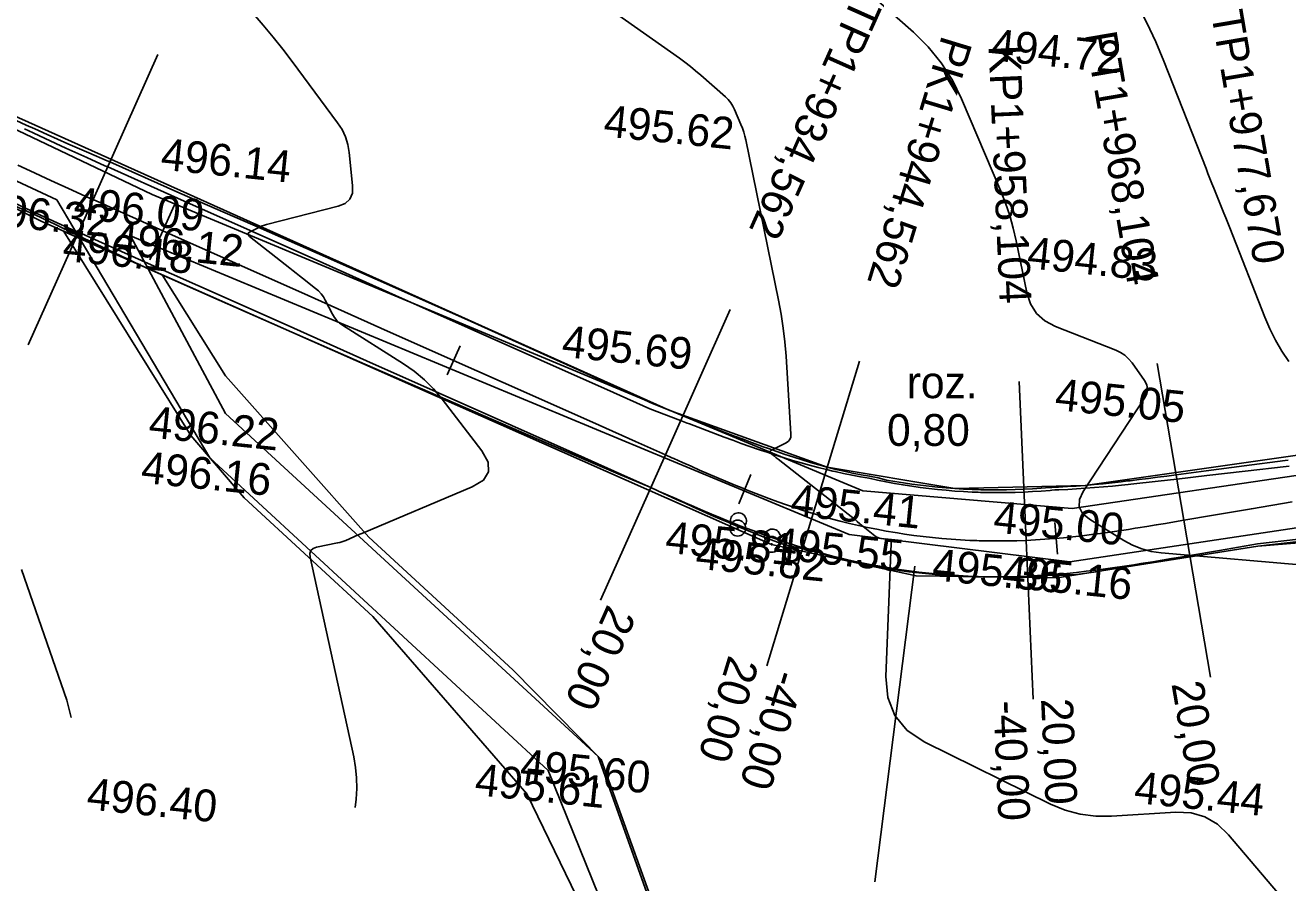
# Model space of a CAD drawing. Extents: x -636600 to -628587, y -1090963 to -1085869.
# Drawn here: x -628958.2 to -628878.9, y -1088614.9 to -1088561 of the extents above; entities that cross this region are included whole.
import ezdxf

# ---------------------------------------------------------------- set-up
doc = ezdxf.new("R2010")
doc.units = 0
for name, color, linetype in [('01_PARCELY_NÁVRH_PC', 7, 'Continuous'), ('30', 7, 'Continuous'), ('40', 7, 'Continuous'), ('Ex_Major Contours', 7, 'Continuous'), ('Ex_Minor Contours', 7, 'Continuous'), ('HEKTOMETRY100', 7, 'Continuous'), ('HEKTOMETRY20', 7, 'Continuous'), ('HL_BODY', 7, 'Continuous'), ('koty_vše', 7, 'Continuous'), ('POLOMERY', 7, 'Continuous'), ('popis', 7, 'Continuous'), ('situace_osa', 7, 'Continuous'), ('situace_těleso', 7, 'Continuous'), ('situace_vozovka', 7, 'Continuous'), ('VRCHOLY', 7, 'Continuous')]:
    doc.layers.add(name, color=color, linetype=linetype)

msp = doc.modelspace()

# ---------------------------------------------------------------- linework, layer by layer
at = {"layer": '01_PARCELY_NÁVRH_PC'}
for points in [[(-628797.268, -1088599.367), (-628803.168, -1088601.999), (-628812.934, -1088601.582), (-628832.165, -1088595.244), (-628849.208, -1088588.577), (-628860.296, -1088586.669), (-628866.872, -1088586.344), (-628891.634, -1088589.889), (-628899.816, -1088590.081), (-628907.833, -1088588.742), (-628917.719, -1088585.175), (-628967.154, -1088562.949), (-628982.602, -1088553.887), (-628986.712, -1088549.129), (-629003.77, -1088538.689), (-629009.893, -1088537.205), (-629022.794, -1088528.495), (-629032.194, -1088524.262), (-629055.129, -1088521.456), (-629116.118, -1088523.665)], [(-629103.251, -1088532.065), (-629052.7, -1088529.864), (-629038.562, -1088530.601), (-629028.487, -1088533.779), (-629015.069, -1088540.253), (-629007.452, -1088545.511), (-628972.857, -1088565.488), (-628957.181, -1088573.303), (-628911.327, -1088593.589), (-628902.259, -1088595.576), (-628893.398, -1088595.701), (-628880.788, -1088593.696), (-628864.324, -1088592.366), (-628857.85, -1088592.936), (-628840.483, -1088598.193), (-628816.171, -1088607.624), (-628806.799, -1088608.916), (-628797.268, -1088607.75)], [(-628905.263, -1088642.041), (-628912.072, -1088630.712), (-628917.71, -1088619.193), (-628922.03, -1088607.112), (-628927.582, -1088601.486), (-628936.627, -1088593.136), (-628945.627, -1088582.99), (-628949.614, -1088576.651), (-628955.783, -1088573.921), (-628947.822, -1088586.739), (-628944.47, -1088590.658), (-628936.376, -1088598.13), (-628926.702, -1088609.269), (-628916.976, -1088629.345), (-628909.345, -1088642.041)]]:
    msp.add_lwpolyline(points, dxfattribs=at)
at = {"layer": '30'}
for centre, radius in [((-628913.461, -1088592.568), 0.5), ((-628913.461, -1088592.568), 0.0327), ((-628911.324, -1088593.59), 0.5), ((-628911.324, -1088593.59), 0.0327)]:
    msp.add_circle(centre, radius, dxfattribs=at)
for centre in [(-628913.414, -1088592.107), (-628911.277, -1088593.129)]:
    msp.add_arc(centre, 0.5, 325.96177, 202.95701, dxfattribs=at)
at = {"layer": '40'}
for p, q in [((-628975.082, -1088559.761), (-628950.245, -1088571.594)), ((-628976.693, -1088562.351), (-628956.231, -1088571.938)), ((-628956.231, -1088571.938), (-628946.617, -1088588.148)), ((-628905.607, -1088590.232), (-628950.245, -1088571.594)), ((-628951.595, -1088574.19), (-628945.628, -1088585.354)), ((-628951.595, -1088574.19), (-628906.449, -1088592.971)), ((-628945.628, -1088585.354), (-628922.217, -1088606.922)), ((-628892.45, -1088591.334), (-628867.601, -1088587.678)), ((-628946.617, -1088588.148), (-628925.373, -1088607.806)), ((-628892.45, -1088591.334), (-628905.607, -1088590.232)), ((-628892.592, -1088594.687), (-628868.052, -1088591.019)), ((-628906.449, -1088592.971), (-628892.592, -1088594.687)), ((-628922.217, -1088606.922), (-628916.22, -1088623.808)), ((-628925.373, -1088607.806), (-628918.498, -1088624.752))]:
    msp.add_line(p, q, dxfattribs=at)
at = {"layer": 'Ex_Major Contours'}
msp.add_lwpolyline([(-628908.925, -1088555.65), (-628902.418, -1088561.388), (-628901.485, -1088562.307), (-628900.67, -1088563.312), (-628899.974, -1088564.402), (-628899.398, -1088565.579), (-628896.935, -1088571.388), (-628896.635, -1088572.148), (-628896.374, -1088572.92), (-628896.151, -1088573.704), (-628895.967, -1088574.5), (-628895.299, -1088577.76), (-628895.067, -1088578.475), (-628894.691, -1088579.069), (-628894.171, -1088579.54), (-628893.505, -1088579.89), (-628889.711, -1088581.377), (-628889.41, -1088581.52), (-628889.14, -1088581.701), (-628888.901, -1088581.921), (-628888.691, -1088582.179), (-628887.914, -1088583.289), (-628887.767, -1088583.567), (-628887.715, -1088583.847), (-628887.759, -1088584.128), (-628887.897, -1088584.41), (-628891.752, -1088590.271), (-628891.99, -1088590.778), (-628892.006, -1088591.236), (-628891.799, -1088591.645), (-628891.37, -1088592.005), (-628889.21, -1088593.349), (-628888.658, -1088593.649), (-628888.083, -1088593.879), (-628887.485, -1088594.039), (-628886.863, -1088594.128), (-628877.165, -1088594.955)], dxfattribs=at)
at = {"layer": 'Ex_Minor Contours'}
for points in [[(-628874.337, -1088621.606), (-628882.624, -1088611.841), (-628883.322, -1088611.175), (-628884.108, -1088610.718), (-628884.983, -1088610.469), (-628885.946, -1088610.428), (-628889.977, -1088610.682), (-628890.972, -1088610.682), (-628891.941, -1088610.554), (-628892.885, -1088610.298), (-628893.803, -1088609.915), (-628901.697, -1088606.017), (-628902.811, -1088605.285), (-628903.591, -1088604.354), (-628904.036, -1088603.224), (-628904.146, -1088601.895), (-628903.814, -1088593.545), (-628903.824, -1088593.447), (-628903.862, -1088593.372), (-628903.928, -1088593.32), (-628904.022, -1088593.292), (-628904.456, -1088593.225), (-628904.561, -1088593.201), (-628904.661, -1088593.165), (-628904.755, -1088593.115), (-628904.843, -1088593.053), (-628905.779, -1088592.292), (-628905.964, -1088592.143), (-628906.149, -1088591.994), (-628906.335, -1088591.846), (-628906.521, -1088591.699), (-628910.914, -1088588.239), (-628911.034, -1088588.144), (-628911.154, -1088588.05), (-628911.395, -1088587.86), (-628911.439, -1088587.815), (-628911.45, -1088587.772), (-628911.43, -1088587.733), (-628911.378, -1088587.697), (-628910.449, -1088587.235), (-628910.296, -1088587.133), (-628910.189, -1088587.003), (-628910.13, -1088586.847), (-628910.119, -1088586.662), (-628910.423, -1088581.75), (-628910.493, -1088580.867), (-628910.595, -1088579.989), (-628910.726, -1088579.114), (-628910.889, -1088578.244), (-628912.955, -1088568.168), (-628913.012, -1088567.92), (-628913.081, -1088567.676), (-628913.163, -1088567.436), (-628913.256, -1088567.2), (-628913.654, -1088566.262), (-628913.764, -1088566.036), (-628913.898, -1088565.826), (-628914.055, -1088565.633), (-628914.234, -1088565.457), (-628915.778, -1088564.095), (-628916.103, -1088563.816), (-628916.434, -1088563.547), (-628916.773, -1088563.286), (-628917.119, -1088563.034), (-628927.072, -1088555.988)], [(-628878.835, -1088582.105), (-628879.274, -1088581.437), (-628879.672, -1088580.746), (-628880.028, -1088580.033), (-628880.342, -1088579.298), (-628882.543, -1088573.696), (-628882.666, -1088573.384), (-628882.79, -1088573.072), (-628882.915, -1088572.761), (-628883.041, -1088572.45), (-628883.545, -1088571.206), (-628883.671, -1088570.895), (-628883.796, -1088570.584), (-628883.92, -1088570.272), (-628884.043, -1088569.96), (-628886.696, -1088563.207), (-628887.204, -1088561.99), (-628887.761, -1088560.797), (-628888.368, -1088559.628), (-628888.542, -1088559.326)], [(-628943.898, -1088560.22), (-628943.262, -1088560.956), (-628942.642, -1088561.704), (-628942.038, -1088562.465), (-628941.449, -1088563.239), (-628938.59, -1088567.081), (-628938.31, -1088567.513), (-628938.095, -1088567.97), (-628937.945, -1088568.452), (-628937.86, -1088568.959), (-628937.647, -1088571.038), (-628937.664, -1088571.509), (-628937.821, -1088571.883), (-628938.117, -1088572.159), (-628938.554, -1088572.337), (-628943.058, -1088573.49), (-628943.193, -1088573.528), (-628943.325, -1088573.573), (-628943.455, -1088573.626), (-628943.582, -1088573.685), (-628944.085, -1088573.935), (-628944.182, -1088574.001), (-628944.219, -1088574.073), (-628944.197, -1088574.151), (-628944.116, -1088574.235), (-628941.588, -1088576.229), (-628941.388, -1088576.386), (-628941.188, -1088576.544), (-628940.988, -1088576.701), (-628940.788, -1088576.859), (-628939.974, -1088577.5), (-628939.791, -1088577.661), (-628939.629, -1088577.838), (-628939.487, -1088578.032), (-628939.365, -1088578.242), (-628938.919, -1088579.118), (-628938.796, -1088579.326), (-628938.648, -1088579.512), (-628938.477, -1088579.677), (-628938.281, -1088579.819), (-628934.458, -1088582.237), (-628933.776, -1088582.71), (-628933.144, -1088583.238), (-628932.561, -1088583.82), (-628932.028, -1088584.456), (-628929.538, -1088587.701), (-628929.137, -1088588.414), (-628929.104, -1088589.03), (-628929.437, -1088589.549), (-628930.138, -1088589.972), (-628937.068, -1088592.9), (-628937.195, -1088592.954), (-628937.32, -1088593.008), (-628937.446, -1088593.063), (-628937.571, -1088593.118), (-628938.072, -1088593.34), (-628938.199, -1088593.392), (-628938.328, -1088593.437), (-628938.459, -1088593.474), (-628938.592, -1088593.504), (-628939.908, -1088593.763), (-628940.132, -1088593.841), (-628940.276, -1088593.972), (-628940.339, -1088594.156), (-628940.322, -1088594.393), (-628937.581, -1088606.949), (-628937.463, -1088607.61), (-628937.398, -1088608.274), (-628937.386, -1088608.941), (-628937.427, -1088609.612), (-628937.479, -1088610.134)], [(-628958.454, -1088595.174), (-628955.605, -1088603.391), (-628955.331, -1088604.475)]]:
    msp.add_lwpolyline(points, dxfattribs=at)
at = {"layer": 'HEKTOMETRY100'}
msp.add_lwpolyline([(-628948.75, -1088572.051), (-628950.38, -1088575.703)], dxfattribs=at)
at = {"layer": 'HEKTOMETRY20'}
for points in [[(-628930.894, -1088581.115), (-628931.709, -1088582.941)], [(-628912.638, -1088589.19), (-628913.385, -1088591.046)], [(-628893.54, -1088592.218), (-628893.367, -1088594.211)]]:
    msp.add_lwpolyline(points, dxfattribs=at)
at = {"layer": 'HL_BODY'}
for points in [[(-628953.95, -1088571.92), (-628949.875, -1088562.788)], [(-628918.004, -1088587.963), (-628913.928, -1088578.831)], [(-628908.717, -1088591.652), (-628905.811, -1088582.084)], [(-628885.433, -1088592.072), (-628887.113, -1088582.215)], [(-628895.345, -1088593.339), (-628895.783, -1088583.349)]]:
    msp.add_lwpolyline(points, dxfattribs=at)
at = {"layer": 'POLOMERY'}
for points in [[(-628953.95, -1088571.92), (-628958.026, -1088581.051)], [(-628918.004, -1088587.963), (-628922.08, -1088597.095)], [(-628908.717, -1088591.652), (-628911.622, -1088601.221)], [(-628885.433, -1088592.072), (-628883.753, -1088601.93)], [(-628895.345, -1088593.339), (-628894.908, -1088603.33)]]:
    msp.add_lwpolyline(points, dxfattribs=at)
at = {"layer": 'situace_osa'}
msp.add_lwpolyline([(-628958.674, -1088569.752), (-628957.914, -1088570.109), (-628956.596, -1088570.72), (-628955.275, -1088571.324), (-628954.131, -1088571.839), (-628953.95, -1088571.92), (-628949.565, -1088573.877), (-628944.999, -1088575.915), (-628940.433, -1088577.952), (-628935.867, -1088579.99), (-628931.302, -1088582.028), (-628926.736, -1088584.066), (-628922.17, -1088586.104), (-628919.886, -1088587.123), (-628918.004, -1088587.963), (-628917.604, -1088588.142), (-628917.467, -1088588.203), (-628916.929, -1088588.442), (-628916.392, -1088588.68), (-628915.853, -1088588.917), (-628915.314, -1088589.152), (-628914.774, -1088589.385), (-628914.232, -1088589.615), (-628913.689, -1088589.841), (-628913.145, -1088590.064), (-628913.011, -1088590.118), (-628912.599, -1088590.283), (-628912.051, -1088590.496), (-628911.501, -1088590.705), (-628910.949, -1088590.908), (-628910.394, -1088591.105), (-628909.838, -1088591.295), (-628909.278, -1088591.477), (-628908.717, -1088591.652), (-628908.297, -1088591.777), (-628908.152, -1088591.819), (-628907.585, -1088591.978), (-628907.016, -1088592.128), (-628906.444, -1088592.27), (-628905.876, -1088592.402), (-628905.871, -1088592.403), (-628905.296, -1088592.528), (-628904.718, -1088592.645), (-628904.14, -1088592.752), (-628903.559, -1088592.852), (-628903.422, -1088592.874), (-628902.978, -1088592.943), (-628902.395, -1088593.025), (-628901.81, -1088593.099), (-628901.225, -1088593.164), (-628900.639, -1088593.22), (-628900.052, -1088593.268), (-628899.465, -1088593.307), (-628898.877, -1088593.338), (-628898.448, -1088593.355), (-628898.288, -1088593.36), (-628897.7, -1088593.373), (-628897.111, -1088593.378), (-628896.522, -1088593.373), (-628895.934, -1088593.361), (-628895.345, -1088593.339), (-628894.758, -1088593.309), (-628894.171, -1088593.271), (-628893.584, -1088593.225), (-628893.454, -1088593.214), (-628893.268, -1088593.198), (-628892.999, -1088593.173), (-628892.413, -1088593.113), (-628891.829, -1088593.048), (-628891.245, -1088592.977), (-628890.662, -1088592.901), (-628890.079, -1088592.82), (-628889.497, -1088592.735), (-628888.915, -1088592.647), (-628888.495, -1088592.582), (-628888.334, -1088592.556), (-628887.753, -1088592.462), (-628887.173, -1088592.367), (-628886.593, -1088592.269), (-628886.013, -1088592.171), (-628885.433, -1088592.072), (-628883.564, -1088591.754), (-628881.188, -1088591.349), (-628878.635, -1088590.914)], dxfattribs=at)
at = {"layer": 'situace_těleso'}
for points in [[(-628878.891, -1088588.3), (-628879.076, -1088588.324), (-628881.647, -1088588.656), (-628884.038, -1088588.968), (-628885.92, -1088589.216), (-628886.502, -1088589.293), (-628887.082, -1088589.369), (-628887.659, -1088589.443), (-628888.234, -1088589.516), (-628888.807, -1088589.587), (-628888.965, -1088589.606), (-628889.377, -1088589.654), (-628889.945, -1088589.719), (-628890.511, -1088589.78), (-628891.074, -1088589.837), (-628891.634, -1088589.889), (-628892.194, -1088589.929), (-628892.75, -1088589.961), (-628893.304, -1088589.988), (-628893.558, -1088589.998), (-628893.732, -1088590.013), (-628893.854, -1088590.023), (-628894.4, -1088590.065), (-628894.944, -1088590.1), (-628895.486, -1088590.128), (-628896.027, -1088590.148), (-628896.568, -1088590.161), (-628897.11, -1088590.166), (-628897.651, -1088590.164), (-628898.193, -1088590.155), (-628898.34, -1088590.151), (-628898.734, -1088590.138), (-628899.275, -1088590.113), (-628899.816, -1088590.081), (-628900.356, -1088590.041), (-628900.896, -1088589.994), (-628901.435, -1088589.94), (-628901.974, -1088589.878), (-628902.512, -1088589.809), (-628902.922, -1088589.75), (-628903.048, -1088589.732), (-628903.584, -1088589.647), (-628904.117, -1088589.546), (-628904.644, -1088589.416), (-628905.173, -1088589.299), (-628905.177, -1088589.298), (-628905.709, -1088589.21), (-628906.244, -1088589.112), (-628906.775, -1088588.997), (-628907.305, -1088588.875), (-628907.441, -1088588.842), (-628907.833, -1088588.742), (-628908.359, -1088588.596), (-628908.885, -1088588.443), (-628909.412, -1088588.282), (-628909.939, -1088588.114), (-628910.468, -1088587.94), (-628910.997, -1088587.76), (-628911.528, -1088587.574), (-628911.929, -1088587.43), (-628912.059, -1088587.382), (-628912.592, -1088587.187), (-628913.125, -1088586.986), (-628913.66, -1088586.782), (-628914.197, -1088586.574), (-628914.735, -1088586.364), (-628915.274, -1088586.15), (-628915.816, -1088585.935), (-628916.359, -1088585.718), (-628916.498, -1088585.662), (-628916.904, -1088585.499), (-628918.821, -1088584.736), (-628921.095, -1088583.697), (-628925.649, -1088581.632), (-628930.209, -1088579.58), (-628934.774, -1088577.54), (-628939.345, -1088575.513), (-628943.921, -1088573.499), (-628948.506, -1088571.505), (-628952.893, -1088569.55), (-628953.073, -1088569.473), (-628954.213, -1088568.98), (-628955.529, -1088568.403), (-628956.843, -1088567.819), (-628957.602, -1088567.478), (-628958.154, -1088567.228), (-628959.463, -1088566.631)], [(-628958.928, -1088572.279), (-628957.592, -1088572.884), (-628956.267, -1088573.513), (-628955.124, -1088574.059), (-628954.943, -1088574.145), (-628950.607, -1088576.21), (-628946.034, -1088578.234), (-628941.46, -1088580.254), (-628936.882, -1088582.263), (-628932.298, -1088584.261), (-628927.71, -1088586.249), (-628923.117, -1088588.227), (-628920.818, -1088589.213), (-628918.923, -1088590.023), (-628918.521, -1088590.198), (-628918.385, -1088590.262), (-628917.849, -1088590.512), (-628917.311, -1088590.762), (-628916.77, -1088591.011), (-628916.227, -1088591.259), (-628915.681, -1088591.506), (-628915.131, -1088591.75), (-628914.578, -1088591.99), (-628914.021, -1088592.226), (-628913.884, -1088592.284), (-628913.459, -1088592.459), (-628912.896, -1088592.693), (-628912.331, -1088592.928), (-628911.761, -1088593.157), (-628911.186, -1088593.379), (-628910.6, -1088593.576), (-628909.998, -1088593.732), (-628909.393, -1088593.88), (-628908.941, -1088593.984), (-628908.785, -1088594.019), (-628908.175, -1088594.15), (-628907.583, -1088594.344), (-628906.988, -1088594.531), (-628906.386, -1088594.672), (-628906.381, -1088594.673), (-628905.772, -1088594.802), (-628905.16, -1088594.922), (-628904.547, -1088595.032), (-628903.933, -1088595.134), (-628903.788, -1088595.156), (-628903.317, -1088595.226), (-628902.7, -1088595.309), (-628902.082, -1088595.383), (-628901.462, -1088595.447), (-628900.842, -1088595.503), (-628900.221, -1088595.549), (-628899.6, -1088595.586), (-628898.978, -1088595.613), (-628898.525, -1088595.627), (-628898.356, -1088595.631), (-628897.734, -1088595.64), (-628897.112, -1088595.633), (-628896.49, -1088595.638), (-628895.867, -1088595.645), (-628895.244, -1088595.643), (-628894.626, -1088595.573), (-628894.009, -1088595.535), (-628893.391, -1088595.522), (-628893.253, -1088595.518), (-628893.058, -1088595.512), (-628892.775, -1088595.502), (-628892.161, -1088595.476), (-628891.554, -1088595.399), (-628890.95, -1088595.31), (-628890.35, -1088595.216), (-628889.752, -1088595.118), (-628889.158, -1088595.016), (-628888.566, -1088594.911), (-628888.138, -1088594.841), (-628887.974, -1088594.817), (-628887.383, -1088594.73), (-628886.795, -1088594.641), (-628886.208, -1088594.55), (-628885.624, -1088594.459), (-628885.042, -1088594.368), (-628883.169, -1088594.073), (-628880.788, -1088593.696), (-628878.211, -1088593.402)]]:
    msp.add_lwpolyline(points, dxfattribs=at)
at = {"layer": 'situace_vozovka'}
for points in [[(-628958.263, -1088567.458), (-628957.715, -1088567.717), (-628956.961, -1088568.071), (-628955.655, -1088568.676), (-628954.346, -1088569.275), (-628953.212, -1088569.785), (-628953.033, -1088569.865), (-628948.648, -1088571.822), (-628944.082, -1088573.86), (-628939.516, -1088575.898), (-628934.95, -1088577.936), (-628930.384, -1088579.973), (-628925.819, -1088582.011), (-628921.253, -1088584.049), (-628918.969, -1088585.068), (-628917.043, -1088585.809), (-628916.634, -1088585.966), (-628916.494, -1088586.02), (-628915.947, -1088586.23), (-628915.401, -1088586.438), (-628914.857, -1088586.643), (-628914.314, -1088586.846), (-628913.773, -1088587.045), (-628913.233, -1088587.241), (-628912.693, -1088587.433), (-628912.155, -1088587.619), (-628912.023, -1088587.664), (-628911.618, -1088587.801), (-628911.081, -1088587.977), (-628910.545, -1088588.147), (-628910.01, -1088588.311), (-628909.476, -1088588.468), (-628908.943, -1088588.617), (-628908.41, -1088588.758), (-628907.879, -1088588.891), (-628907.482, -1088588.985), (-628907.346, -1088589.017), (-628906.812, -1088589.134), (-628906.277, -1088589.243), (-628905.741, -1088589.344), (-628905.208, -1088589.436), (-628905.204, -1088589.437), (-628904.672, -1088589.553), (-628904.139, -1088589.66), (-628903.604, -1088589.76), (-628903.068, -1088589.852), (-628902.941, -1088589.872), (-628902.531, -1088589.936), (-628901.992, -1088590.012), (-628901.452, -1088590.08), (-628900.911, -1088590.14), (-628900.37, -1088590.192), (-628899.828, -1088590.236), (-628899.285, -1088590.273), (-628898.741, -1088590.301), (-628898.346, -1088590.316), (-628898.198, -1088590.321), (-628897.654, -1088590.333), (-628897.11, -1088590.338), (-628896.566, -1088590.334), (-628896.022, -1088590.322), (-628895.478, -1088590.302), (-628894.934, -1088590.274), (-628894.388, -1088590.239), (-628893.839, -1088590.196), (-628893.717, -1088590.186), (-628893.543, -1088590.17), (-628893.288, -1088590.161), (-628892.732, -1088590.135), (-628892.173, -1088590.104), (-628891.612, -1088590.067), (-628891.048, -1088590.025), (-628890.483, -1088589.978), (-628889.914, -1088589.926), (-628889.344, -1088589.871), (-628888.93, -1088589.829), (-628888.771, -1088589.813), (-628888.196, -1088589.751), (-628887.619, -1088589.688), (-628887.039, -1088589.622), (-628886.457, -1088589.555), (-628885.873, -1088589.487), (-628883.988, -1088589.267), (-628881.59, -1088588.987), (-628879.014, -1088588.686), (-628878.829, -1088588.665)], [(-628958.866, -1088572.148), (-628957.537, -1088572.764), (-628956.204, -1088573.373), (-628955.05, -1088573.893), (-628954.867, -1088573.974), (-628950.482, -1088575.932), (-628945.916, -1088577.969), (-628941.35, -1088580.007), (-628936.784, -1088582.045), (-628932.219, -1088584.083), (-628927.653, -1088586.121), (-628923.087, -1088588.158), (-628920.803, -1088589.178), (-628918.921, -1088590.018), (-628918.52, -1088590.196), (-628918.383, -1088590.258), (-628917.843, -1088590.498), (-628917.301, -1088590.738), (-628916.756, -1088590.978), (-628916.209, -1088591.216), (-628915.658, -1088591.453), (-628915.105, -1088591.688), (-628914.549, -1088591.92), (-628913.989, -1088592.149), (-628913.852, -1088592.205), (-628913.426, -1088592.375), (-628912.859, -1088592.596), (-628912.288, -1088592.813), (-628911.713, -1088593.024), (-628911.134, -1088593.229), (-628910.551, -1088593.429), (-628909.963, -1088593.621), (-628909.371, -1088593.805), (-628908.927, -1088593.937), (-628908.774, -1088593.981), (-628908.175, -1088594.149), (-628907.574, -1088594.308), (-628906.97, -1088594.457), (-628906.369, -1088594.597), (-628906.365, -1088594.598), (-628905.757, -1088594.73), (-628905.147, -1088594.853), (-628904.536, -1088594.967), (-628903.923, -1088595.072), (-628903.778, -1088595.096), (-628903.308, -1088595.168), (-628902.693, -1088595.255), (-628902.076, -1088595.333), (-628901.458, -1088595.402), (-628900.838, -1088595.461), (-628900.219, -1088595.512), (-628899.598, -1088595.553), (-628898.977, -1088595.586), (-628898.525, -1088595.603), (-628898.356, -1088595.609), (-628897.734, -1088595.623), (-628897.112, -1088595.628), (-628896.49, -1088595.623), (-628895.868, -1088595.61), (-628895.247, -1088595.587), (-628894.627, -1088595.556), (-628894.01, -1088595.515), (-628893.396, -1088595.468), (-628893.259, -1088595.456), (-628893.065, -1088595.439), (-628892.784, -1088595.412), (-628892.174, -1088595.351), (-628891.567, -1088595.283), (-628890.963, -1088595.209), (-628890.361, -1088595.131), (-628889.762, -1088595.048), (-628889.166, -1088594.961), (-628888.572, -1088594.871), (-628888.144, -1088594.804), (-628887.98, -1088594.778), (-628887.391, -1088594.683), (-628886.804, -1088594.586), (-628886.219, -1088594.488), (-628885.636, -1088594.389), (-628885.055, -1088594.291), (-628883.186, -1088593.972), (-628880.81, -1088593.567), (-628878.234, -1088593.267)]]:
    msp.add_lwpolyline(points, dxfattribs=at)
at = {"layer": 'VRCHOLY'}
msp.add_lwpolyline([(-628902.341, -1088594.953), (-628904.845, -1088614.796)], dxfattribs=at)

# ---------------------------------------------------------------- texts
at = {"layer": 'HL_BODY'}
for s, rotation, p in [('TP1+934,562', 245.94819, (-628906.209, -1088559.083)), ('TP1+977,670', 279.66976, (-628883.733, -1088560.186)), ('PT1+968,104', 279.66976, (-628891.656, -1088561.504)), ('PK1+944,562', 253.11016, (-628900.615, -1088561.527)), ('KP1+958,104', 272.50779, (-628897.709, -1088562.233))]:
    msp.add_text(s, height=2, rotation=rotation, dxfattribs=at).set_placement(p)
at = {"layer": 'koty_vše'}
for s, p in [('494.72', (-628897.639, -1088563.151)), ('495.62', (-628921.936, -1088567.939)), ('496.14', (-628949.754, -1088570.026)), ('496.09', (-628955.226, -1088573.096)), ('496.32', (-628961.118, -1088573.45)), ('496.12', (-628952.748, -1088575.329)), ('496.18', (-628955.918, -1088575.759)), ('494.83', (-628895.334, -1088576.223)), ('495.69', (-628924.564, -1088581.794)), ('495.05', (-628893.587, -1088585.136)), ('496.22', (-628950.515, -1088586.865)), ('496.16', (-628950.995, -1088589.711)), ('495.41', (-628910.204, -1088591.774)), ('495.00', (-628897.455, -1088592.834)), ('495.81', (-628918.061, -1088594.108)), ('495.55', (-628911.281, -1088594.488)), ('495.82', (-628916.159, -1088595.106)), ('495.36', (-628901.291, -1088595.83)), ('495.16', (-628896.915, -1088596.256)), ('495.60', (-628927.19, -1088608.425)), ('495.61', (-628930.025, -1088609.342)), ('496.40', (-628954.405, -1088610.241)), ('495.44', (-628888.613, -1088609.839))]:
    msp.add_text(s, height=2, rotation=354.17266, dxfattribs=at).set_placement(p)
at = {"layer": 'POLOMERY'}
for s, rotation, p in [('20,00', 245.94819, (-628921.623, -1088597.299)), ('20,00', 253.11016, (-628914.014, -1088600.495)), ('-40,00', 253.11016, (-628911.144, -1088601.366)), ('20,00', 279.66976, (-628886.218, -1088602.35)), ('-40,00', 272.50779, (-628897.405, -1088603.439)), ('20,00', 272.50779, (-628894.408, -1088603.308))]:
    msp.add_text(s, height=2, rotation=rotation, dxfattribs=at).set_placement(p)
at = {"layer": 'popis'}
for s, p in [('roz.', (-628902.843, -1088584.4)), ('0,80', (-628904.081, -1088587.4))]:
    msp.add_text(s, height=2, dxfattribs=at).set_placement(p)

doc.saveas('drawing.dxf')
